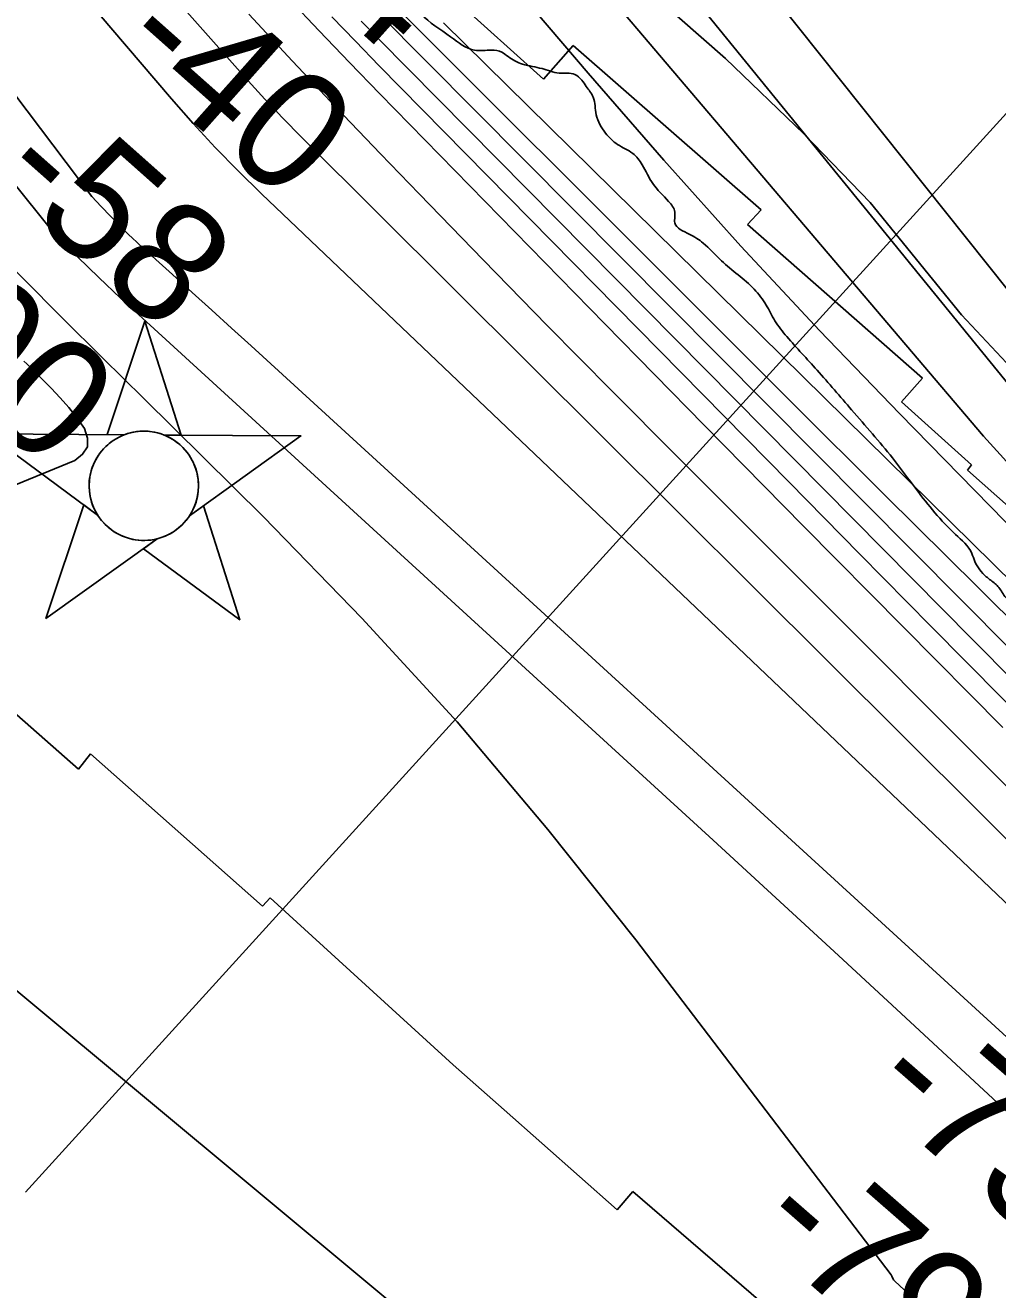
# Model space of a CAD drawing. Extents: x 3355677 to 3393573, y 612928 to 638357.
# Drawn here: x 3376935 to 3377478, y 619049 to 619755 of the extents above; entities that cross this region are included whole.
import ezdxf

# ---------------------------------------------------------------- set-up
doc = ezdxf.new("R2010")
doc.units = 0
for name, color, linetype in [('V-CHAN-NAID', 7, 'Continuous'), ('V-RIVR-EDGE', 7, 'Continuous'), ('V-RIVR-RANG', 7, 'Continuous'), ('V-RRAP-RVMT', 7, 'Continuous'), ('V-SITE-VEGE', 7, 'Continuous'), ('V-TOPO-DPTH', 7, 'Continuous'), ('V-TOPO-GNAM-IDEN', 7, 'Continuous'), ('V-TOPO-MAJR', 7, 'Continuous'), ('V-TOPO-MINR', 7, 'Continuous'), ('V-TOPO-WATR', 7, 'Continuous')]:
    doc.layers.add(name, color=color, linetype=linetype)

msp = doc.modelspace()

# ---------------------------------------------------------------- linework, layer by layer
at = {"layer": 'V-CHAN-NAID'}
for points in [[(3376990.08, 619526.28), (3376980.49, 619526.35), (3377001.62, 619589.83), (3377021.84, 619526.06), (3377012.25, 619526.12), (3377010.68, 619526.7), (3377008.58, 619527.32), (3377006.54, 619527.77), (3377004.5, 619528.08), (3377003.34, 619528.19), (3377001.8, 619528.28), (3377000.08, 619528.27), (3376998.71, 619528.2), (3376996.81, 619528), (3376995.44, 619527.78), (3376993.66, 619527.4), (3376992.13, 619526.98), (3376991.09, 619526.65)], [(3376990.08, 619526.28), (3376913.59, 619526.82), (3376975.15, 619481.42), (3376974.04, 619483.33), (3376973.23, 619484.96), (3376972.4, 619486.93), (3376971.71, 619488.98), (3376971.34, 619490.31), (3376970.98, 619491.93), (3376970.74, 619493.38), (3376970.55, 619494.97), (3376970.44, 619496.71), (3376970.43, 619498.29), (3376970.54, 619500.36), (3376970.72, 619501.98), (3376971.11, 619504.19), (3376971.59, 619506.11), (3376972.19, 619508), (3376972.85, 619509.68), (3376973.58, 619511.26), (3376974.39, 619512.8), (3376975.45, 619514.54), (3376976.48, 619516.01), (3376977.48, 619517.27), (3376978.48, 619518.42), (3376979.79, 619519.76), (3376980.84, 619520.72), (3376982.56, 619522.12), (3376983.77, 619522.99), (3376985.46, 619524.06), (3376987.19, 619525), (3376988.64, 619525.69)], [(3377012.25, 619526.12), (3377088.75, 619525.58), (3377026.54, 619481.06), (3377027.45, 619482.55), (3377028.43, 619484.39), (3377029.15, 619485.98), (3377029.89, 619487.93), (3377030.43, 619489.72), (3377030.83, 619491.36), (3377031.19, 619493.37), (3377031.38, 619494.94), (3377031.5, 619497.15), (3377031.47, 619499.21), (3377031.28, 619501.43), (3377031.02, 619503.19), (3377030.52, 619505.42), (3377029.88, 619507.56), (3377029.13, 619509.54), (3377028.49, 619510.98), (3377027.48, 619512.9), (3377026.42, 619514.62), (3377025.2, 619516.32), (3377023.94, 619517.86), (3377022.67, 619519.23), (3377021.04, 619520.76), (3377019.29, 619522.17), (3377017.61, 619523.35), (3377015.73, 619524.48), (3377014.25, 619525.24)], [(3377008.51, 619468.15), (3376946.31, 619423.63), (3376967.43, 619487.11), (3376975.15, 619481.42), (3376975.79, 619480.46), (3376977.17, 619478.6), (3376978.38, 619477.18), (3376979.85, 619475.68), (3376981.24, 619474.43), (3376982.69, 619473.27), (3376984.09, 619472.29), (3376985.77, 619471.25), (3376987.49, 619470.34), (3376989.28, 619469.53), (3376990.72, 619468.97), (3376992.35, 619468.44), (3376994.58, 619467.88), (3376996.11, 619467.59), (3376998.13, 619467.34), (3376999.67, 619467.23), (3377001.53, 619467.21), (3377003.22, 619467.29), (3377004.93, 619467.46), (3377006.83, 619467.78)], [(3377026.54, 619481.06), (3377034.34, 619486.64), (3377054.56, 619422.86), (3377000.71, 619462.57), (3377008.51, 619468.15), (3377010.18, 619468.63), (3377011.79, 619469.19), (3377013.95, 619470.1), (3377015.68, 619470.99), (3377017.55, 619472.1), (3377019.29, 619473.31), (3377020.84, 619474.56), (3377022.13, 619475.72), (3377023.51, 619477.15), (3377024.71, 619478.55), (3377025.83, 619480.02)]]:
    msp.add_lwpolyline(points, close=True, dxfattribs=at)
msp.add_circle((3377000.96, 619497.75), 30.54, dxfattribs=at)
at = {"layer": 'V-RIVR-EDGE'}
msp.add_spline([(3378516.49, 618361.05), (3378507.6, 618370.69), (3378490.73, 618386.23), (3378471.74, 618402.14), (3378446.08, 618427.92), (3378423.59, 618453.7), (3378402.15, 618477.72), (3378364.89, 618515.51), (3378349.43, 618530.35), (3378342.04, 618535.3), (3378334.65, 618539.2), (3378327.62, 618546.97), (3378322.71, 618554.38), (3378318.84, 618559.67), (3378306.54, 618572.39), (3378288.96, 618586.53), (3378281.23, 618596.41), (3378275.96, 618603.83), (3378258.04, 618621.84), (3378254.18, 618629.96), (3378247.86, 618638.78), (3378236.96, 618650.79), (3378233.81, 618657.14), (3378231.35, 618661.38), (3378222.57, 618670.56), (3378197.97, 618699.87), (3378183.21, 618714), (3378173.72, 618726.71), (3378162.47, 618734.49), (3378158.95, 618737.67), (3378158.61, 618741.54), (3378158.26, 618744.72), (3378155.81, 618749.66), (3378152.29, 618753.19), (3378146.31, 618755.67), (3378143.5, 618758.85), (3378140, 618769.43), (3378130.53, 618786.72), (3378121.05, 618799.43), (3378116.48, 618802.96), (3378111.54, 618803.33), (3378106.96, 618803.69), (3378107.68, 618808.27), (3378105.22, 618811.8), (3378096.08, 618818.87), (3378090.1, 618823.82), (3378078.84, 618830.54), (3378077.08, 618832.66), (3378071.83, 618844.3), (3378067.97, 618853.12), (3378067.98, 618856.29), (3378066.58, 618858.76), (3378058.13, 618863.01), (3378052.16, 618871.83), (3378044.1, 618888.77), (3378037.43, 618898.65), (3378027.59, 618911.01), (3378012.81, 618918.45), (3378000.84, 618924.11), (3377993.11, 618932.59), (3377988.55, 618941.06), (3377985.4, 618949.52), (3377982.24, 618954.46), (3377974.51, 618963.29), (3377969.24, 618967.89), (3377966.79, 618973.88), (3377960.81, 618977.77), (3377955.52, 618978.84), (3377954.83, 618983.07), (3377951.31, 618985.9), (3377937.58, 618991.22), (3377933.72, 618995.46), (3377918.25, 619012.76), (3377900.33, 619032.19), (3377899.99, 619037.47), (3377897.54, 619041.71), (3377893.67, 619045.59), (3377886.27, 619044.91), (3377882.39, 619044.92), (3377878.87, 619047.39), (3377875.72, 619053.74), (3377866.93, 619063.28), (3377843.02, 619083.78), (3377840.22, 619089.42), (3377839.18, 619096.12), (3377836.71, 619097.89), (3377833.19, 619098.25), (3377832.49, 619100.01), (3377831.44, 619103.89), (3377828.98, 619106.01), (3377820.18, 619110.97), (3377809.64, 619121.21), (3377795.58, 619135.69), (3377778.71, 619154.76), (3377773.79, 619160.41), (3377758.67, 619171.37), (3377751.64, 619178.79), (3377734.41, 619195.04), (3377715.08, 619215.53), (3377698.93, 619236.36), (3377689.44, 619246.6), (3377686.28, 619253.66), (3377675.73, 619259.67), (3377669.05, 619265.33), (3377666.24, 619269.92), (3377662.02, 619272.39), (3377656.38, 619274.17), (3377649.7, 619279.47), (3377628.6, 619296.08), (3377619.46, 619304.56), (3377610.32, 619314.45), (3377594.85, 619326.47), (3377585.71, 619336.01), (3377577.62, 619344.49), (3377561.44, 619355.45), (3377551.95, 619364.63), (3377544.22, 619374.17), (3377540.72, 619384.04), (3377539.32, 619385.81), (3377536.15, 619386.87), (3377528.75, 619389.01), (3377525.59, 619391.83), (3377523.49, 619398.53), (3377519.99, 619409.11), (3377509.1, 619421.12), (3377504.18, 619425.71), (3377489.74, 619431.04), (3377482.35, 619435.28), (3377478.49, 619440.93), (3377476.38, 619443.05), (3377471.46, 619446.94), (3377465.14, 619455.41), (3377463.39, 619460), (3377454.25, 619470.59), (3377432.47, 619495.66), (3377419.12, 619513.31), (3377396.28, 619540.15), (3377376.96, 619562.4), (3377360.09, 619581.12), (3377353.41, 619589.94), (3377348.5, 619598.76), (3377341.83, 619607.59), (3377323.55, 619623.49), (3377313.35, 619633.38), (3377305.61, 619638.33), (3377297.52, 619644.7), (3377297.53, 619647.87), (3377297.54, 619650.69), (3377294.03, 619656.69), (3377285.24, 619666.58), (3377279.28, 619677.16), (3377274.01, 619683.52), (3377265.56, 619688.47), (3377258.89, 619694.83), (3377253.62, 619705.06), (3377251.89, 619714.93), (3377248.03, 619720.93), (3377245.57, 619724.46), (3377241.7, 619727.64), (3377232.89, 619728.37), (3377223.38, 619730.86), (3377212.47, 619733.35), (3377204.37, 619737.6), (3377200.86, 619740.08), (3377195.22, 619741.15), (3377185.71, 619741.17), (3377172.33, 619748.61), (3377155.8, 619761.33), (3377143.16, 619778.28), (3377132.62, 619792.4), (3377131.93, 619797.33), (3377130.18, 619802.27), (3377123.51, 619811.1), (3377116.49, 619822.04), (3377110.17, 619832.98), (3377098.6, 619854.85), (3377095.09, 619862.97), (3377087.73, 619876.73), (3377081.41, 619884.85), (3377075.78, 619891.2), (3377063.5, 619909.91), (3377063.15, 619913.08), (3377058.59, 619921.55), (3377041.74, 619947.67), (3377035.78, 619957.9), (3377024.88, 619970.26), (3377017.51, 619982.26), (3377008.73, 619991.09), (3377000.99, 619999.22), (3376998.89, 620003.1), (3376997.85, 620008.39), (3376993.28, 620014.39), (3376981.69, 620029.57), (3376966.57, 620041.59), (3376947.93, 620056.08), (3376931.04, 620066.69), (3376914.5, 620075.54), (3376905.71, 620081.91), (3376896.22, 620095.67), (3376889.56, 620109.08), (3376877.63, 620128.14), (3376863.24, 620153.19), (3376850.61, 620175.78), (3376840.44, 620195.18), (3376834.13, 620206.12), (3376830.62, 620213.88), (3376827.11, 620219.88), (3376766.3, 620280.64), (3376733.96, 620311.73), (3376710.76, 620332.22), (3376680.51, 620356.61), (3376664.69, 620368.98), (3376652.37, 620376.06), (3376623.52, 620393.4), (3376605.58, 620405.78), (3376585.52, 620418.86), (3376578.14, 620424.17), (3376571.8, 620428.06), (3376565.46, 620427.02), (3376541.18, 620440.12), (3376536.96, 620446.47), (3376535.22, 620453.17), (3376537.71, 620461.97), (3376537.72, 620466.2), (3376535.61, 620469.03), (3376529.98, 620470.8), (3376523.63, 620470.11), (3376520.11, 620471.53), (3376509.21, 620481.07), (3376501.13, 620489.55), (3376495.52, 620499.78), (3376489.55, 620510.72), (3376487.1, 620514.95), (3376486.05, 620518.13), (3376484.29, 620520.6), (3376464.95, 620537.91), (3376449.83, 620547.47), (3376433.64, 620556.31), (3376408.32, 620577.17), (3376393.54, 620585.66), (3376376.29, 620593.81), (3376351.66, 620606.2), (3376335.11, 620613.29), (3376324.56, 620620.01), (3376307.31, 620625.34), (3376296.04, 620630.65), (3376270.36, 620648.34), (3376252.78, 620662.12), (3376242.94, 620672.72), (3376238.01, 620675.9), (3376233.43, 620676.62), (3376229.56, 620679.09), (3376210.93, 620695.35), (3376192.64, 620709.84), (3376157.47, 620736.71), (3376139.88, 620750.14), (3376127.93, 620761.8), (3376118.44, 620769.58), (3376106.12, 620776.3), (3376072.01, 620806.34), (3376048.47, 620834.23), (3376004.89, 620878.04), (3375983.1, 620902.76), (3375960.97, 620929.59), (3375953.95, 620939.83), (3375949.03, 620948.3), (3375944.83, 620957.82), (3375936.05, 620971.59), (3375912.87, 621001.6), (3375906.89, 621006.9), (3375899.52, 621016.43), (3375896.01, 621023.48), (3375881.26, 621042.55), (3375856.32, 621075.38), (3375835.59, 621097.28), (3375809.57, 621122.72), (3375786.01, 621142.15), (3375742.74, 621169.75), (3375706.5, 621193.09), (3375654.8, 621233.74), (3375605.57, 621273.68), (3375571.82, 621307.24), (3375559.88, 621321.37), (3375554.61, 621330.89), (3375550.75, 621336.89), (3375547.94, 621339.72), (3375541.25, 621342.56), (3375536.33, 621345.74), (3375533.51, 621347.86), (3375528.24, 621352.81), (3375524.03, 621359.16), (3375521.22, 621361.99), (3375518.76, 621365.16), (3375514.54, 621369.76), (3375499.05, 621375.43), (3375478.63, 621382.53), (3375451.52, 621393.17), (3375434.62, 621398.5), (3375424.77, 621404.51), (3375412.44, 621407.36), (3375405.76, 621410.55), (3375395.2, 621414.45), (3375385.69, 621417.29), (3375374.07, 621420.49), (3375363.5, 621420.87), (3375351.51, 621419.14), (3375336.69, 621411.07), (3375326.11, 621405.81), (3375315.54, 621405.48), (3375306.73, 621408.33), (3375297.58, 621412.93), (3375285.62, 621419.3), (3375281.41, 621425.65), (3375276.14, 621431.66), (3375271.91, 621433.78), (3375264.16, 621435.21), (3375259.93, 621435.22), (3375254.65, 621435.24), (3375251.48, 621435.24), (3375245.49, 621436.31), (3375239.86, 621437.74), (3375215.21, 621444.49), (3375187.39, 621452.67), (3375156.75, 621461.2), (3375150.77, 621464.74), (3375147.25, 621465.8), (3375142.67, 621466.87), (3375137.39, 621467.94), (3375132.1, 621468.31), (3375129.64, 621468.32), (3375105.35, 621477.18), (3375084.93, 621485.69), (3375080.36, 621489.23), (3375075.08, 621491.35), (3375067.33, 621492.43), (3375058.88, 621497.03), (3375037.06, 621506.95), (3374951.91, 621556.5), (3374890.69, 621595.76), (3374838.99, 621635), (3374815.41, 621649.51), (3374801.34, 621657.65)], degree=3, dxfattribs=at)
at = {"layer": 'V-RIVR-RANG'}
msp.add_line((3377715, 619961.6), (3376934.87, 619103.11), dxfattribs=at)
at = {"layer": 'V-RRAP-RVMT'}
for p, q in [((3377224.22, 619725), (3377174.47, 619769.89)), ((3377240.74, 619743.75), (3377224.22, 619725)), ((3377345.71, 619652), (3377240.74, 619743.75)), ((3377338.12, 619643.78), (3377345.71, 619652)), ((3377435.82, 619557.8), (3377338.12, 619643.78)), ((3377424.09, 619544.66), (3377435.82, 619557.8)), ((3377463.13, 619509.43), (3377424.09, 619544.66)), ((3377460.9, 619506.4), (3377463.13, 619509.43)), ((3377493.71, 619477.39), (3377460.9, 619506.4)), ((3376857.82, 619433.08), (3376964.42, 619339.4)), ((3376964.42, 619339.4), (3376971.19, 619347.99)), ((3376971.19, 619347.99), (3377067.28, 619262.85)), ((3377067.28, 619262.85), (3377071.61, 619267.48)), ((3377071.61, 619267.48), (3377173.82, 619174.28)), ((3377173.82, 619174.28), (3377202.24, 619149.14)), ((3377202.24, 619149.14), (3377265.37, 619093.27)), ((3377265.37, 619093.27), (3377274.04, 619103.36)), ((3377274.04, 619103.36), (3377364.54, 619025.49))]:
    msp.add_line(p, q, dxfattribs=at)
at = {"layer": 'V-SITE-VEGE'}
for p, q in [((3377325.88, 619736.44), (3377249.31, 619803.81)), ((3377369.56, 619694.45), (3377325.88, 619736.44)), ((3377406.69, 619656), (3377369.56, 619694.45)), ((3377457.64, 619593.24), (3377406.69, 619656)), ((3377522.92, 619523.42), (3377457.64, 619593.24))]:
    msp.add_line(p, q, dxfattribs=at)
at = {"layer": 'V-TOPO-DPTH'}
for points in [[(3378514.15, 618361.04), (3378556.16, 618361.15), (3378222.56, 618712.12), (3378209.07, 618726.29), (3378195.58, 618740.46), (3378182.07, 618754.61), (3378168.56, 618768.76), (3377994.99, 618950.3), (3377937.03, 619010.72), (3377878.95, 619071.02), (3377820.68, 619131.14), (3377762.28, 619191.13), (3377673.92, 619281.62), (3377659.61, 619296.27), (3377645.29, 619310.92), (3377630.96, 619325.57), (3377616.64, 619340.21), (3377422.93, 619538.09), (3377378.33, 619584.6), (3377334.39, 619631.71), (3377291.44, 619679.73), (3377249.15, 619728.35), (3377196.86, 619789.73), (3376629.45, 620400.83)], [(3377551.37, 619231.92), (3377089.65, 619691.99), (3377085.76, 619695.89), (3377081.89, 619699.82), (3377078.06, 619703.78), (3377074.24, 619707.76), (3377070.47, 619711.78), (3377066.72, 619715.82), (3377063.01, 619719.9), (3377059.32, 619724), (3376821.66, 619991.29)], [(3376821.66, 619991.29), (3377059.32, 619724), (3377063.01, 619719.9), (3377066.72, 619715.82), (3377070.47, 619711.78), (3377074.24, 619707.76), (3377078.06, 619703.78), (3377081.89, 619699.82), (3377085.76, 619695.89), (3377089.65, 619691.99), (3377551.37, 619231.92)], [(3377131.44, 619775.89), (3377310.92, 619596.21), (3377362.83, 619544.34), (3377414.81, 619492.54), (3377466.88, 619440.83), (3377519.02, 619389.18)], [(3377131.44, 619775.89), (3377310.92, 619596.21), (3377362.83, 619544.34), (3377414.81, 619492.54), (3377466.88, 619440.83), (3377519.02, 619389.18)], [(3377082.35, 619769.66), (3377098.98, 619751.91), (3377115.78, 619734.32), (3377132.7, 619716.84), (3377258.5, 619588.18), (3377313.89, 619531.67), (3377369.37, 619475.25), (3377424.98, 619418.97), (3377480.69, 619362.78)], [(3377480.69, 619362.78), (3377424.98, 619418.97), (3377369.37, 619475.25), (3377313.89, 619531.67), (3377258.5, 619588.18), (3377132.7, 619716.84), (3377115.78, 619734.32), (3377098.98, 619751.91), (3377082.35, 619769.66)], [(3377059.69, 619761.26), (3377083.94, 619735.03), (3377108.44, 619709.05), (3377133.12, 619683.22), (3377154.74, 619660.82), (3377190.45, 619624.01), (3377226.29, 619587.32), (3377262.31, 619550.82), (3377298.46, 619514.44), (3377550.44, 619262.16)], [(3377059.69, 619761.26), (3377083.94, 619735.03), (3377108.44, 619709.05), (3377133.12, 619683.22), (3377154.74, 619660.82), (3377190.45, 619624.01), (3377226.29, 619587.32), (3377262.31, 619550.82), (3377298.46, 619514.44), (3377550.44, 619262.16)], [(3378476.02, 618360.94), (3378448.01, 618390.37), (3378375.02, 618467.18), (3378302.07, 618544.02), (3378204.39, 618646.98), (3378180.3, 618672.37), (3378156.2, 618697.74), (3378132.09, 618723.11), (3378107.97, 618748.46), (3378083.82, 618773.79), (3378059.62, 618799.07), (3378035.36, 618824.29), (3378011.06, 618849.47), (3377654.1, 619218.36), (3377630.45, 619242.73), (3377606.74, 619267.05), (3377582.95, 619291.29), (3377559.11, 619315.48), (3377535.23, 619339.63), (3377511.35, 619363.79), (3377487.48, 619387.94), (3377463.6, 619412.1), (3377132.12, 619747.52), (3377122.42, 619757.43)], [(3377487.48, 619387.94), (3377463.6, 619412.1), (3377132.12, 619747.52), (3377122.42, 619757.43)]]:
    msp.add_lwpolyline(points, dxfattribs=at)
at = {"layer": 'V-TOPO-MAJR'}
for points in [[(3378663.12, 618361.43), (3378407.35, 618601.79), (3378377.18, 618630.5), (3378347.25, 618659.46), (3378317.69, 618688.79), (3378288.37, 618718.37), (3378237.08, 618770.77), (3378233.59, 618774.34), (3378230.12, 618777.93), (3378226.67, 618781.53), (3378223.22, 618785.14), (3378205.02, 618804.34), (3378192.49, 618817.56), (3378179.96, 618830.79), (3378167.43, 618844.02), (3378154.91, 618857.25), (3377684.22, 619355.18), (3377683.75, 619355.71), (3377683.49, 619356.05), (3377683.28, 619356.35), (3377683.18, 619356.5), (3377261.04, 619886.42)], [(3377493.18, 619254.42), (3377066.6, 619660.87), (3377053.58, 619673.67), (3377040.83, 619686.74), (3377028.5, 619700.19), (3377016.44, 619713.9), (3376982.58, 619753.64), (3376953.97, 619787.56)]]:
    msp.add_lwpolyline(points, dxfattribs=at)
at = {"layer": 'V-TOPO-MINR'}
for points in [[(3378556.16, 618361.15), (3378222.56, 618712.12), (3378209.07, 618726.29), (3378195.58, 618740.46), (3378182.07, 618754.61), (3378168.56, 618768.76), (3377994.99, 618950.3), (3377937.03, 619010.72), (3377878.95, 619071.02), (3377820.68, 619131.14), (3377762.28, 619191.13), (3377673.92, 619281.62), (3377659.61, 619296.27), (3377645.29, 619310.92), (3377630.96, 619325.57), (3377616.64, 619340.21), (3377422.93, 619538.09), (3377378.33, 619584.6), (3377334.39, 619631.71), (3377291.44, 619679.73), (3377249.15, 619728.35), (3377196.86, 619789.73), (3376629.45, 620400.83)], [(3377485.45, 619145.9), (3377423.89, 619202.93), (3377388.97, 619235.23), (3377354.01, 619267.47), (3377318.99, 619299.66), (3377283.93, 619331.8), (3377000.26, 619591.34), (3376988.02, 619602.68), (3376975.89, 619614.13), (3376963.9, 619625.74), (3376952.01, 619637.45), (3376428.22, 620289.97)], [(3377483.02, 619189.63), (3377060.84, 619575.92), (3377049.91, 619585.9), (3377038.97, 619595.88), (3377028.01, 619605.83), (3377017.03, 619615.77), (3376998.19, 619632.81), (3376996.64, 619634.23), (3376995.11, 619635.66), (3376992.1, 619638.6), (3376982.35, 619648.33), (3376977.06, 619653.82), (3376971.91, 619659.43), (3376505.08, 620278.24)], [(3377964.3, 618535.77), (3377437.73, 619037.2), (3377434.74, 619040.03), (3377431.74, 619042.84), (3377428.72, 619045.64), (3377425.69, 619048.42), (3377420.37, 619053.28), (3377419.71, 619054.04), (3377418.76, 619056.05), (3377418.51, 619056.56), (3377418.41, 619056.72), (3377418.31, 619056.87), (3377275.72, 619243.96), (3377226.64, 619305.63), (3377175.9, 619365.84), (3377122.68, 619423.87), (3377067.8, 619480.44), (3377000.73, 619546.73), (3376978.16, 619569.08), (3376955.63, 619591.46), (3376933.14, 619613.89), (3376910.68, 619636.35), (3376446.98, 620188.35)], [(3376821.66, 619991.29), (3377059.32, 619724), (3377063.01, 619719.9), (3377066.72, 619715.82), (3377070.47, 619711.78), (3377074.24, 619707.76), (3377078.06, 619703.78), (3377081.89, 619699.82), (3377085.76, 619695.89), (3377089.65, 619691.99), (3377551.37, 619231.92)], [(3377535.89, 619490.6), (3377224.89, 619872.72)], [(3378578.79, 618361.21), (3378245.37, 618712.28), (3378226.14, 618732.52), (3378206.91, 618752.75), (3378187.66, 618772.97), (3378168.42, 618793.19), (3378094.01, 618871.31), (3378037.48, 618930.53), (3377980.87, 618989.65), (3377924.12, 619048.65), (3377867.29, 619107.57), (3377685.68, 619295.39), (3377671.55, 619310.05), (3377657.44, 619324.74), (3377643.38, 619339.48), (3377629.34, 619354.24), (3377562.86, 619424.41), (3377516.06, 619474.68), (3377469.88, 619525.5), (3377209.73, 619831.83)], [(3377480.69, 619362.78), (3377424.98, 619418.97), (3377369.37, 619475.25), (3377313.89, 619531.67), (3377258.5, 619588.18), (3377132.7, 619716.84), (3377115.78, 619734.32), (3377098.98, 619751.91), (3377082.35, 619769.66)], [(3377550.44, 619262.16), (3377298.46, 619514.44), (3377262.31, 619550.82), (3377226.29, 619587.32), (3377190.45, 619624.01), (3377154.74, 619660.82), (3377133.12, 619683.22), (3377108.44, 619709.05), (3377083.94, 619735.03), (3377059.69, 619761.26)], [(3378458.22, 618360.9), (3378169.4, 618665.56), (3378158.53, 618677.02), (3378147.67, 618688.49), (3378136.8, 618699.95), (3378125.94, 618711.41), (3378068.6, 618771.89), (3378029.01, 618813.54), (3377989.33, 618855.11), (3377949.53, 618896.56), (3377909.65, 618937.94), (3377649.23, 619207.33), (3377624.32, 619233.01), (3377599.33, 619258.63), (3377574.25, 619284.15), (3377549.11, 619309.61), (3377519.93, 619339.05), (3377480.17, 619379.2), (3377440.45, 619419.39), (3377400.77, 619459.63), (3377361.13, 619499.9), (3377132.43, 619732.5), (3377119.18, 619746.11), (3377106.02, 619759.8)], [(3377565.96, 619324.7), (3377131.78, 619761.99)], [(3378476.02, 618360.94), (3378448.01, 618390.37), (3378375.02, 618467.18), (3378302.07, 618544.02), (3378204.39, 618646.98), (3378180.3, 618672.37), (3378156.2, 618697.74), (3378132.09, 618723.11), (3378107.97, 618748.46), (3378083.82, 618773.79), (3378059.62, 618799.07), (3378035.36, 618824.29), (3378011.06, 618849.47), (3377654.1, 619218.36), (3377630.45, 619242.73), (3377606.74, 619267.05), (3377582.95, 619291.29), (3377559.11, 619315.48), (3377535.23, 619339.63), (3377511.35, 619363.79), (3377487.48, 619387.94), (3377463.6, 619412.1), (3377132.12, 619747.52), (3377122.42, 619757.43)], [(3378535.19, 618361.1), (3378520.91, 618376.1), (3378436.87, 618464.25), (3378352.79, 618552.36), (3378200.38, 618711.98), (3378192.48, 618720.25), (3378184.57, 618728.52), (3378176.66, 618736.78), (3378168.74, 618745.03), (3377845.68, 619081.34), (3377810.63, 619117.69), (3377775.49, 619153.95), (3377740.21, 619190.07), (3377704.84, 619226.1), (3377650.67, 619281.08), (3377642.3, 619289.54), (3377633.9, 619297.97), (3377625.47, 619306.36), (3377617.01, 619314.73), (3377168.34, 619756.44)], [(3376539.12, 619599.48), (3376705.92, 619414.77), (3376729.53, 619389.73), (3376753.8, 619365.39), (3376779.1, 619342.11), (3376805.07, 619319.53), (3377194.05, 618995.61), (3377210.95, 618981.74), (3377227.97, 618968.02), (3377245.19, 618954.53), (3377262.52, 618941.2), (3377286.44, 618923.08), (3377291.78, 618918.79), (3377296.94, 618914.3), (3377301.83, 618909.52), (3377306.55, 618904.55), (3377313.06, 618897.29), (3377320.69, 618888.38), (3377328.03, 618879.25), (3377334.94, 618869.8), (3377341.58, 618860.13), (3377404.01, 618764.47), (3377441.77, 618706.89), (3377479.7, 618649.42)], [(3376969.43, 619519.47), (3376969.51, 619524.32), (3376967.91, 619529.68), (3376963.63, 619535.66), (3376959.12, 619541.46), (3376954.28, 619546.98), (3376949.21, 619552.32), (3376937.07, 619564.36), (3376935.56, 619565.83), (3376934.03, 619567.3)], [(3376881.45, 619478.7), (3376962.47, 619511.84), (3376966.8, 619515.4), (3376969.43, 619519.47)]]:
    msp.add_lwpolyline(points, dxfattribs=at)
at = {"layer": 'V-TOPO-WATR'}
msp.add_lwpolyline([(3377519.02, 619389.18), (3377466.88, 619440.83), (3377414.81, 619492.54), (3377362.83, 619544.34), (3377310.92, 619596.21), (3377131.44, 619775.89)], dxfattribs=at)

# ---------------------------------------------------------------- texts
at = {"layer": 'V-RIVR-RANG'}
for s, rotation, p in [('5.4', 318.08833, (3377045.12, 619820.08)), ('-40', 318.36922, (3376983.08, 619740.87)), ('-58', 318.36922, (3376915.08, 619667.52)), ('-90', 318.36922, (3376849.85, 619591.71)), ('-73', 318.85056, (3377402.46, 619158.63)), ('-79', 318.85056, (3377339.06, 619081.24))]:
    msp.add_text(s, height=67, rotation=rotation, dxfattribs=at).set_placement(p)
at = {"layer": 'V-TOPO-GNAM-IDEN'}
msp.add_text('GEISMAR', height=100, rotation=45.79144, dxfattribs=at).set_placement((3377361.53, 618601.97))

doc.saveas('drawing.dxf')
